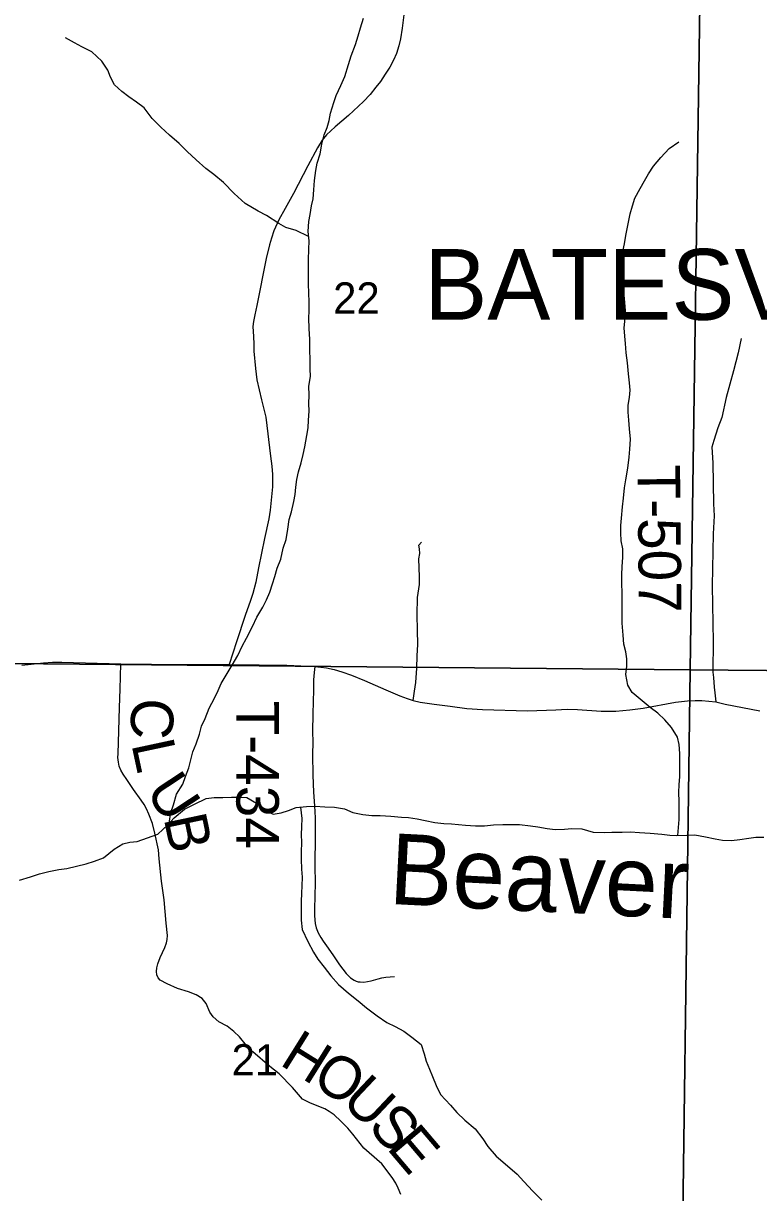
# Model space of a CAD drawing. Extents: x 0 to 191, y 0 to 55.
# Drawn here: x 147.571 to 148.062, y 23.231 to 24.014 of the extents above; entities that cross this region are included whole.
import ezdxf

# ---------------------------------------------------------------- set-up
doc = ezdxf.new("R2010")
doc.units = 0
for name, color, linetype in [('GM_X_Corporation', 7, 'Continuous'), ('GM_X_Corporation_Text', 7, 'Continuous'), ('GM_X_County_Road', 7, 'Continuous'), ('GM_X_Minor_River', 7, 'Continuous'), ('GM_X_Minor_River_Text', 7, 'Continuous'), ('GM_X_Section_Text', 7, 'Continuous'), ('GM_X_State_Route', 7, 'Continuous'), ('GM_X_Township_Road', 7, 'Continuous'), ('GM_X_Township_Road_Text', 7, 'Continuous')]:
    doc.layers.add(name, color=color, linetype=linetype)

msp = doc.modelspace()

# ---------------------------------------------------------------- linework, layer by layer
at = {"layer": 'GM_X_Corporation'}
for points in [[(147.51587, 24.09158), (148.0241, 24.08841), (148.01656, 23.58107), (147.51172, 23.5858)], [(148.0241, 24.08841), (148.53297, 24.08032), (148.52633, 23.57659), (148.01656, 23.58107)], [(148.01656, 23.58107), (148.00969, 23.06615), (147.50598, 23.07166), (147.51172, 23.5858)], [(148.52633, 23.57659), (148.5174, 23.05975), (148.00969, 23.06615), (148.01656, 23.58107)]]:
    msp.add_lwpolyline(points, close=True, dxfattribs=at)
at = {"layer": 'GM_X_County_Road'}
msp.add_lwpolyline([(147.826, 24.02668), (147.82387, 24.0108), (147.82283, 24.00365), (147.82174, 23.99884), (147.82015, 23.99377), (147.81824, 23.98935), (147.81579, 23.98454), (147.81268, 23.97985), (147.8094, 23.97499), (147.8064, 23.97111), (147.80258, 23.96626), (147.79805, 23.96162), (147.78808, 23.95216), (147.77905, 23.94464), (147.77326, 23.93918), (147.77048, 23.93574), (147.76737, 23.93066), (147.76082, 23.91849), (147.75126, 23.90004), (147.74564, 23.89), (147.74149, 23.88241), (147.73811, 23.87504), (147.73647, 23.87018), (147.73516, 23.86565), (147.73309, 23.85653), (147.72681, 23.82509), (147.7255, 23.81887), (147.72452, 23.81434), (147.72419, 23.8109), (147.72446, 23.80429), (147.72468, 23.79927), (147.72484, 23.79452), (147.72583, 23.78289), (147.72681, 23.77525), (147.72834, 23.76859), (147.72992, 23.76188), (147.7327, 23.7502), (147.73598, 23.72421), (147.73685, 23.71755), (147.73718, 23.71193), (147.73713, 23.70374), (147.73653, 23.69703), (147.73571, 23.68797), (147.73483, 23.68234), (147.73178, 23.66902), (147.72796, 23.64943), (147.7261, 23.63976), (147.72413, 23.63234), (147.72261, 23.62759), (147.719, 23.61744), (147.71322, 23.59992), (147.70819, 23.58463)], dxfattribs=at)
at = {"layer": 'GM_X_Minor_River'}
for points in [[(147.66816, 23.47842), (147.6693, 23.48572), (147.671, 23.49085), (147.67307, 23.49788), (147.67723, 23.50454), (147.67912, 23.50967), (147.68119, 23.51556), (147.68269, 23.52088), (147.68401, 23.5262), (147.68628, 23.53172), (147.68835, 23.53799), (147.68985, 23.5435), (147.69212, 23.54863), (147.69495, 23.55547), (147.69854, 23.56213), (147.70099, 23.56726), (147.70288, 23.57202), (147.70685, 23.57867), (147.71025, 23.58419), (147.71403, 23.59066), (147.71686, 23.59693), (147.71989, 23.60226), (147.72385, 23.61024), (147.72668, 23.61652), (147.73084, 23.62318), (147.7333, 23.62793), (147.73537, 23.63306), (147.73726, 23.63876), (147.73876, 23.6437), (147.74046, 23.64922), (147.74272, 23.6553), (147.74441, 23.66271), (147.7463, 23.66841), (147.74742, 23.67525), (147.74835, 23.68189), (147.74986, 23.68683), (147.75155, 23.69387), (147.75249, 23.69861), (147.75286, 23.70336), (147.7536, 23.70849), (147.75473, 23.71362), (147.75642, 23.7197), (147.75774, 23.7254), (147.75887, 23.73053), (147.76017, 23.73794), (147.76111, 23.74326), (147.76129, 23.74819), (147.76166, 23.75427), (147.76164, 23.7594), (147.76182, 23.76509), (147.76162, 23.77098), (147.76255, 23.77744), (147.76254, 23.78275), (147.76233, 23.78921), (147.76213, 23.7949), (147.76211, 23.80231), (147.76171, 23.80971), (147.76151, 23.81655), (147.76169, 23.82148), (147.76167, 23.82737), (147.76147, 23.83363), (147.76126, 23.83933), (147.76124, 23.84977), (147.76141, 23.85585), (147.76159, 23.86249), (147.76176, 23.86838), (147.76099, 23.87464), (147.76154, 23.88129), (147.76248, 23.88604), (147.76342, 23.89174), (147.76454, 23.89649), (147.76491, 23.90238), (147.76527, 23.90865), (147.76621, 23.91549), (147.76714, 23.92024), (147.76902, 23.92651), (147.77034, 23.93297), (147.77184, 23.93924), (147.77373, 23.94418), (147.77504, 23.94894), (147.77598, 23.95369), (147.77824, 23.96091), (147.77993, 23.96566), (147.78295, 23.97232), (147.7856, 23.9784), (147.78804, 23.98639), (147.78993, 23.99209), (147.79275, 23.9997), (147.79464, 24.00559), (147.79614, 24.01091), (147.79802, 24.01737)], [(147.76141, 23.87125), (147.75302, 23.87519), (147.74618, 23.87725), (147.74144, 23.8799), (147.73326, 23.88538), (147.72775, 23.88821), (147.71901, 23.89331), (147.7116, 23.90012), (147.70437, 23.90731), (147.6981, 23.91279), (147.69258, 23.91676), (147.68612, 23.92263), (147.68022, 23.92812), (147.67471, 23.93341), (147.66843, 23.93909), (147.66254, 23.94439), (147.65664, 23.95026), (147.65131, 23.95726), (147.64637, 23.96124), (147.64124, 23.96483), (147.63649, 23.96823), (147.63154, 23.97277), (147.62887, 23.97789), (147.62716, 23.98263), (147.62297, 23.9885), (147.61631, 23.99475), (147.60966, 23.99814), (147.60472, 24.00097), (147.59883, 24.00418)], [(148.0083, 23.47033), (148.00932, 23.48095), (148.0093, 23.49291), (148.00909, 23.49899), (148.00927, 23.5043), (148.00964, 23.50943), (148.00963, 23.51493), (148.0098, 23.52025), (148.00979, 23.52518), (148.00921, 23.53125), (148.00825, 23.536), (148.00425, 23.54263), (147.99969, 23.54774), (147.99493, 23.55209), (147.98999, 23.55587), (147.97782, 23.56608), (147.97497, 23.57082), (147.97362, 23.57803), (147.97437, 23.58353), (147.97436, 23.58847), (147.97359, 23.59321), (147.97225, 23.59833), (147.97185, 23.60441), (147.97108, 23.61238), (147.97105, 23.62605), (147.97122, 23.6325), (147.97101, 23.63914), (147.971, 23.64484), (147.97118, 23.65035), (147.97154, 23.65642), (147.97153, 23.66212), (147.97057, 23.66762), (147.97018, 23.67293), (147.97036, 23.67787), (147.97072, 23.68262), (147.97128, 23.69021), (147.97202, 23.6961), (147.97276, 23.70294), (147.9737, 23.70845), (147.97501, 23.71623), (147.97575, 23.72345), (147.97631, 23.72877), (147.97667, 23.7356), (147.97609, 23.74244), (147.97569, 23.74832), (147.97511, 23.75363), (147.9751, 23.75838), (147.97604, 23.76351), (147.97641, 23.76826), (147.97601, 23.77319), (147.97543, 23.77927), (147.97466, 23.78667), (147.97388, 23.79331), (147.9733, 23.79957), (147.97291, 23.80451), (147.97251, 23.81001), (147.97307, 23.81647), (147.97343, 23.82179), (147.97304, 23.8271), (147.97246, 23.83185), (147.97188, 23.83792), (147.9711, 23.84437), (147.97052, 23.84988), (147.9707, 23.8552), (147.97144, 23.86033), (147.97276, 23.86641), (147.97369, 23.87191), (147.97501, 23.87856), (147.97651, 23.88635), (147.97801, 23.89187), (147.97971, 23.89681), (147.9833, 23.90347), (147.98613, 23.90841), (147.98877, 23.91317), (147.99218, 23.91831), (147.99691, 23.92402), (148.00258, 23.93011), (148.00902, 23.9345)], [(147.5679, 23.44039), (147.57529, 23.44251), (147.58136, 23.44461), (147.58762, 23.44615), (147.59426, 23.4475), (147.59976, 23.44828), (147.6062, 23.44963), (147.61265, 23.45136), (147.61815, 23.45309), (147.62422, 23.45539), (147.63122, 23.46111), (147.6371, 23.46473), (147.64184, 23.4657), (147.64677, 23.46628), (147.6536, 23.46859), (147.66061, 23.47108), (147.66724, 23.47736), (147.6714, 23.48212), (147.67841, 23.48784), (147.68504, 23.49128), (147.69281, 23.4951), (147.69831, 23.49569), (147.704, 23.49571), (147.70988, 23.49592), (147.71482, 23.49593), (147.72013, 23.49576), (147.72659, 23.4918), (147.73248, 23.48707), (147.73761, 23.48462), (147.74311, 23.4854), (147.74785, 23.48693), (147.75316, 23.48904), (147.75999, 23.48963), (147.76568, 23.48984), (147.77232, 23.48948), (147.77877, 23.48912), (147.78542, 23.48801), (147.79093, 23.48556), (147.79757, 23.48425), (147.80364, 23.4837), (147.80933, 23.48372), (147.81636, 23.48317), (147.82357, 23.48263), (147.82831, 23.48226), (147.83401, 23.48152), (147.83932, 23.4804)], [(147.75594, 23.48928), (147.75697, 23.48165), (147.7566, 23.47633), (147.75643, 23.47064), (147.75663, 23.4657), (147.75645, 23.45906), (147.75646, 23.45431), (147.75667, 23.44767), (147.75706, 23.44236), (147.75689, 23.43647), (147.75671, 23.43172), (147.75634, 23.42603), (147.75637, 23.41369), (147.75714, 23.40724), (147.76095, 23.39928), (147.76476, 23.39227), (147.76762, 23.38753), (147.77181, 23.38223), (147.77618, 23.37636), (147.78132, 23.3705), (147.78797, 23.36482), (147.79444, 23.35953), (147.80014, 23.3548), (147.80736, 23.34951), (147.81363, 23.34517), (147.81933, 23.34234), (147.82503, 23.33932), (147.83054, 23.33535), (147.83662, 23.33044), (147.83873, 23.32418), (147.84006, 23.31925), (147.84235, 23.31375), (147.84426, 23.30883), (147.84674, 23.30295), (147.8496, 23.29688), (147.85626, 23.2897), (147.86044, 23.28477), (147.86596, 23.27967), (147.8728, 23.274), (147.87794, 23.26718), (147.88137, 23.26207), (147.88688, 23.25563), (147.89449, 23.2492), (147.90095, 23.24353), (147.90532, 23.23861), (147.91141, 23.23218), (147.91731, 23.22612)], [(147.83932, 23.4804), (147.84578, 23.4789), (147.85185, 23.47835), (147.85697, 23.47818), (147.86646, 23.47707), (147.8731, 23.47672), (147.87898, 23.47673), (147.88505, 23.47732), (147.89132, 23.47753), (147.90251, 23.47757), (147.90972, 23.47683), (147.91466, 23.47609), (147.92092, 23.47497), (147.92623, 23.47423), (147.93249, 23.47444), (147.93743, 23.47484), (147.94407, 23.47467), (147.95185, 23.47242), (147.95906, 23.47225), (147.96419, 23.47246), (147.97121, 23.47248), (147.97671, 23.47269), (147.98278, 23.47233), (147.98999, 23.47178), (147.99758, 23.47105), (148.00309, 23.47049), (148.00783, 23.47032), (148.01447, 23.47053), (148.01978, 23.47074), (148.02699, 23.46943), (148.03345, 23.46793), (148.03838, 23.46719), (148.04427, 23.46683), (148.04977, 23.46761), (148.05584, 23.46857), (148.06058, 23.46916), (148.06589, 23.46918)]]:
    msp.add_lwpolyline(points, dxfattribs=at)
at = {"layer": 'GM_X_State_Route'}
msp.add_lwpolyline([(147.56947, 23.58431), (147.58398, 23.58589), (147.58997, 23.58631), (147.5962, 23.58627), (147.63569, 23.58525), (147.67693, 23.58481), (147.70819, 23.58463), (147.72822, 23.58444), (147.74692, 23.58418), (147.76553, 23.58347), (147.76949, 23.58302), (147.77336, 23.58244), (147.77845, 23.58141), (147.78367, 23.57986), (147.78999, 23.57754), (147.7987, 23.57406), (147.81307, 23.56774), (147.82249, 23.56381), (147.82726, 23.56194), (147.8314, 23.56054), (147.83603, 23.55949), (147.84544, 23.5582), (147.85615, 23.55678), (147.86724, 23.55536), (147.87768, 23.55465), (147.90786, 23.55375), (147.92675, 23.5544), (147.93442, 23.55478), (147.94132, 23.55465), (147.95719, 23.55349), (147.96684, 23.55342), (147.97634, 23.55433), (147.98523, 23.55549), (148.0069, 23.55943), (148.01476, 23.56046), (148.01999, 23.56071), (148.0245, 23.56052), (148.03385, 23.55981), (148.04011, 23.5582), (148.06332, 23.55362)], dxfattribs=at)
at = {"layer": 'GM_X_Township_Road'}
for points in [[(148.05081, 23.80293), (148.04883, 23.79346), (148.04568, 23.78133), (148.04077, 23.76353), (148.0378, 23.75008), (148.03508, 23.74308), (148.03371, 23.73892), (148.03254, 23.73475), (148.03117, 23.7302), (148.03183, 23.7197), (148.03232, 23.69238), (148.03265, 23.68431), (148.03196, 23.67216), (148.03142, 23.63737), (148.03203, 23.59986), (148.03196, 23.59552), (148.03176, 23.58478), (148.03186, 23.57968), (148.03216, 23.57596), (148.03269, 23.56951), (148.03305, 23.56579), (148.03385, 23.55981)], [(147.8314, 23.56054), (147.8322, 23.56689), (147.83305, 23.57263), (147.83373, 23.58235), (147.83408, 23.59055), (147.83444, 23.59807), (147.83431, 23.6077), (147.83408, 23.61787), (147.83431, 23.62952), (147.83565, 23.63839), (147.83552, 23.64345), (147.83511, 23.65555), (147.83579, 23.65904), (147.83565, 23.66214), (147.83507, 23.66469), (147.83691, 23.66671)], [(147.82311, 23.22985), (147.82139, 23.23421), (147.81972, 23.2376), (147.81729, 23.24124), (147.8103, 23.2505), (147.8018, 23.25784), (147.79836, 23.26103), (147.79107, 23.27034), (147.78753, 23.27434), (147.78292, 23.2791), (147.77842, 23.2833), (147.77523, 23.28548), (147.77214, 23.2873), (147.76926, 23.28836), (147.76212, 23.2913), (147.75741, 23.29383), (147.75063, 23.30147), (147.74167, 23.31068), (147.73555, 23.31569), (147.72401, 23.32546), (147.71986, 23.32976), (147.7151, 23.33548), (147.71136, 23.33898), (147.7069, 23.34252), (147.70138, 23.34545), (147.69749, 23.34885), (147.69536, 23.35209), (147.69288, 23.3578), (147.69025, 23.36104), (147.68625, 23.36368), (147.68099, 23.36565), (147.6737, 23.36783), (147.66671, 23.37107), (147.66201, 23.37339), (147.66074, 23.37501), (147.65993, 23.37694), (147.65953, 23.37932), (147.65983, 23.38169), (147.66044, 23.38433), (147.66206, 23.38868), (147.6653, 23.39536), (147.66636, 23.3984), (147.66671, 23.40057), (147.66692, 23.40341), (147.66621, 23.41156), (147.66474, 23.4272), (147.66297, 23.4396), (147.6614, 23.45453), (147.66089, 23.46075), (147.65862, 23.47184), (147.65695, 23.47821), (147.65462, 23.48459), (147.653, 23.48818), (147.65138, 23.49097), (147.6494, 23.49395), (147.64429, 23.50104), (147.63974, 23.50767), (147.63731, 23.51126), (147.63584, 23.514), (147.63473, 23.51678), (147.63417, 23.51936), (147.63387, 23.52255), (147.63397, 23.52483), (147.63452, 23.54027), (147.63498, 23.55585), (147.63538, 23.56815), (147.63569, 23.58525)], [(147.76553, 23.58347), (147.76509, 23.57937), (147.76468, 23.57441), (147.76462, 23.56769), (147.76421, 23.55166), (147.76405, 23.53992), (147.76414, 23.53275), (147.76408, 23.52448), (147.7643, 23.51066), (147.76468, 23.49923), (147.76531, 23.49005), (147.76575, 23.48216), (147.76572, 23.47042), (147.76556, 23.44968), (147.76581, 23.43854), (147.76556, 23.42961), (147.76537, 23.42112), (147.7654, 23.41651), (147.76575, 23.4114), (147.76635, 23.40853), (147.76771, 23.40518), (147.76963, 23.40202), (147.77124, 23.39953), (147.77453, 23.3948), (147.77797, 23.38972), (147.7821, 23.38366), (147.78661, 23.37782), (147.78949, 23.37491), (147.79176, 23.37343), (147.7933, 23.3728), (147.79457, 23.37236), (147.79599, 23.37223), (147.79835, 23.37217), (147.80072, 23.37248), (147.80328, 23.37308), (147.80798, 23.37441), (147.81041, 23.37501), (147.81309, 23.37536), (147.81888, 23.37587)]]:
    msp.add_lwpolyline(points, dxfattribs=at)

# ---------------------------------------------------------------- texts
at = {"layer": 'GM_X_Corporation_Text'}
msp.add_text('BATESVILLE', height=0.047348, rotation=0.00001, dxfattribs=at).set_placement((147.8387, 23.8155))
at = {"layer": 'GM_X_Minor_River_Text'}
msp.add_text('Beaver', height=0.04735, rotation=357.08911, dxfattribs=at).set_placement((147.81454, 23.42452))
at = {"layer": 'GM_X_Section_Text'}
for s, p in [('22', (147.77782, 23.81961)), ('21', (147.7099, 23.30961))]:
    msp.add_text(s, height=0.020928, rotation=0.00001, dxfattribs=at).set_placement(p)
at = {"layer": 'GM_X_Township_Road_Text'}
for s, height, rotation, p in [('T-507', 0.028409, 270.54069, (147.98145, 23.7185)), ('C', 0.02841, 267.47399, (147.64316, 23.56267)), ('T-434', 0.028409, 270.00319, (147.71309, 23.56054)), ('L', 0.02841, 282.09782, (147.64279, 23.53149)), ('U', 0.02841, 303.40805, (147.65169, 23.50013)), ('B', 0.02841, 281.93148, (147.66437, 23.48185)), ('H', 0.02841, 328.04598, (147.74124, 23.31725)), ('O', 0.02841, 327.80735, (147.76243, 23.30403)), ('U', 0.02841, 316.72089, (147.78244, 23.2916)), ('S', 0.02841, 312.65756, (147.80026, 23.27484)), ('E', 0.02841, 310.33401, (147.81305, 23.26098))]:
    msp.add_text(s, height=height, rotation=rotation, dxfattribs=at).set_placement(p)

doc.saveas('drawing.dxf')
